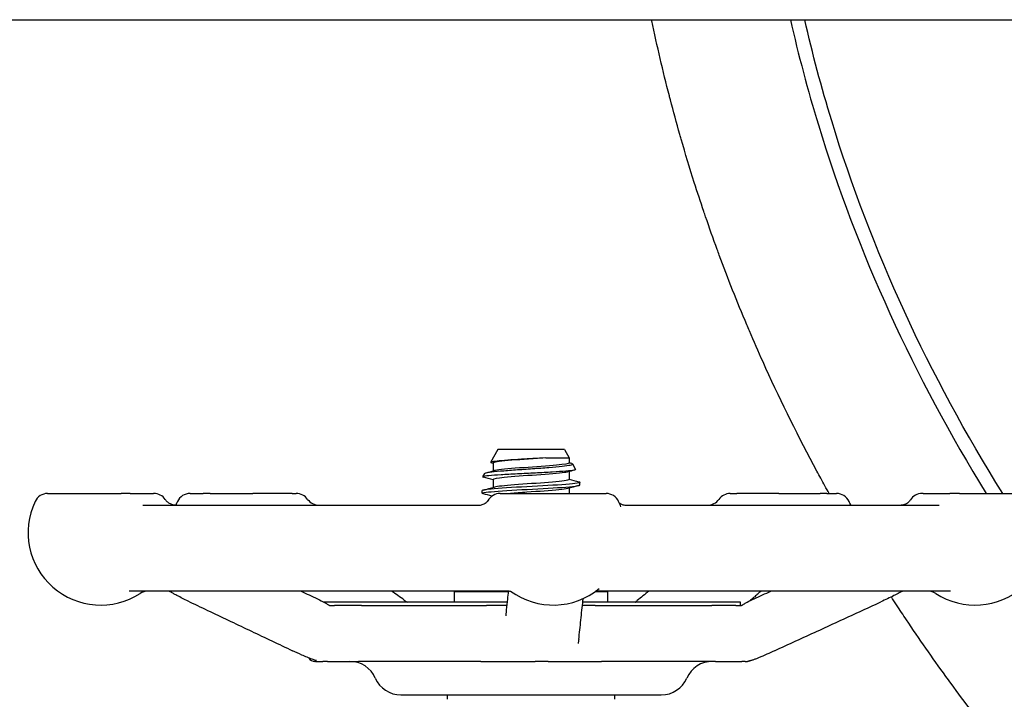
# Model space of a CAD drawing. Header units: inches. Extents: x 5 to 1128, y -85 to 748.
# Tile 569 of 656: x 924.26 to 928.68, y 301.56 to 304.61. Entities that reach past the tile are written whole.
import ezdxf

# ---------------------------------------------------------------- set-up
doc = ezdxf.new("R2010")
doc.units = ezdxf.units.IN
doc.header["$LTSCALE"] = 32
doc.header["$MEASUREMENT"] = 0
doc.layers.add('Visible (ANSI)', color=7, linetype='Continuous', lineweight=30)

msp = doc.modelspace()

# ---------------------------------------------------------------- linework, layer by layer
at = {"layer": 'Visible (ANSI)'}
for p, q in [((913.72578, 304.60867), (990.72578, 304.60867)), ((926.40661, 302.68267), (926.37453, 302.62464)), ((926.70495, 302.68267), (926.40661, 302.68267)), ((926.70495, 302.68267), (926.72578, 302.645)), ((926.38578, 302.62173), (926.38578, 302.5862)), ((926.62213, 302.645), (926.72578, 302.645)), ((926.72578, 302.645), (926.72578, 302.62173)), ((926.74079, 302.61785), (926.75497, 302.59221)), ((926.34685, 302.5746), (926.33866, 302.55978)), ((926.72578, 302.58312), (926.72578, 302.54759)), ((926.38578, 302.54759), (926.38578, 302.51206)), ((926.77453, 302.52313), (926.77453, 302.53499)), ((924.38979, 302.48517), (924.71946, 302.48517)), ((924.76007, 302.48517), (924.71946, 302.48517)), ((924.76007, 302.48517), (924.86356, 302.48517)), ((924.86532, 302.48517), (924.86356, 302.48517)), ((925.02788, 302.48517), (925.08593, 302.48517)), ((925.11778, 302.48517), (925.08593, 302.48517)), ((925.11778, 302.48517), (925.30841, 302.48517)), ((925.48476, 302.48517), (925.30841, 302.48517)), ((925.48476, 302.48517), (925.50371, 302.48517)), ((926.33703, 302.48606), (926.33703, 302.49792)), ((926.41728, 302.48517), (926.41721, 302.48517)), ((926.41728, 302.48517), (926.89161, 302.48517)), ((926.72578, 302.50898), (926.72578, 302.48517)), ((927.44822, 302.48517), (927.47708, 302.48517)), ((927.66615, 302.48517), (927.47708, 302.48517)), ((927.66615, 302.48517), (927.85142, 302.48517)), ((927.88004, 302.48517), (927.85142, 302.48517)), ((927.88004, 302.48517), (927.92406, 302.48517)), ((928.31305, 302.48517), (928.30764, 302.48517)), ((928.31305, 302.48517), (928.43201, 302.48517)), ((928.47438, 302.48517), (928.43201, 302.48517)), ((928.47438, 302.48517), (928.78275, 302.48517)), ((924.81686, 302.43267), (926.31957, 302.43267)), ((926.98191, 302.43267), (928.38356, 302.43267)), ((926.44954, 302.04767), (924.75488, 302.04767)), ((926.21203, 302.04617), (926.45486, 302.04617)), ((926.21203, 301.99829), (926.21203, 302.04617)), ((926.23094, 302.04617), (926.23382, 302.04767)), ((926.84399, 302.04617), (926.89953, 302.04617)), ((928.43428, 302.04767), (926.85359, 302.04767)), ((926.88502, 302.04767), (926.88215, 302.04617)), ((926.89953, 301.99829), (926.89953, 302.04617)), ((926.4497, 301.99829), (925.62715, 301.99829)), ((927.49328, 301.99829), (926.78739, 301.99829)), ((927.49328, 301.98283), (927.49328, 301.99829)), ((925.79573, 301.98267), (925.67442, 301.98267)), ((925.79573, 301.98267), (926.35528, 301.98267)), ((925.79573, 301.98267), (926.35528, 301.98267)), ((926.44803, 301.98267), (926.35528, 301.98267)), ((926.84289, 301.98267), (926.7857, 301.98267)), ((926.84289, 301.98267), (927.36481, 301.98267)), ((926.84289, 301.98267), (927.36481, 301.98267)), ((927.47367, 301.98267), (927.36481, 301.98267)), ((925.59004, 301.73267), (925.58703, 301.73267)), ((925.59004, 301.73267), (925.62303, 301.73267)), ((925.64382, 301.73267), (925.62303, 301.73267)), ((925.64382, 301.73267), (925.78176, 301.73267)), ((926.32992, 301.73267), (925.78176, 301.73267)), ((926.32992, 301.73267), (926.57365, 301.73267)), ((926.63228, 301.73267), (926.57365, 301.73267)), ((926.63228, 301.73267), (926.87064, 301.73267)), ((927.38193, 301.73267), (926.87064, 301.73267)), ((927.38193, 301.73267), (927.49957, 301.73267)), ((927.51502, 301.73267), (927.49957, 301.73267)), ((927.51502, 301.73267), (927.52587, 301.73267)), ((925.97246, 301.58267), (927.13909, 301.58267)), ((926.18078, 301.56267), (926.18078, 301.58267)), ((926.93078, 301.56267), (926.93078, 301.58267))]:
    msp.add_line(p, q, dxfattribs=at)
for centre, radius, start, end in [((924.38979, 302.42267), 0.0625, 90, 154.62307), ((924.86532, 302.42267), 0.0625, 34.46729, 90), ((925.02788, 302.42267), 0.0625, 90, 154.62307), ((925.50371, 302.42267), 0.0625, 35.45054, 90), ((926.41721, 302.42267), 0.0625, 90, 151.08084), ((926.89161, 302.42267), 0.0625, 25.37693, 90), ((927.44822, 302.42267), 0.0625, 90, 144.54946), ((927.92406, 302.42267), 0.0625, 25.37693, 90), ((928.30765, 302.42267), 0.0625, 90, 147.2743), ((924.62696, 302.31017), 0.325, 154.62307, 302.99589), ((925.26505, 302.31017), 0.325, 154.62307, 157.8564), ((925.60553, 302.49517), 0.0625, 215.45054, 270), ((926.65444, 302.31017), 0.325, 20.67071, 25.37693), ((927.3464, 302.49517), 0.0625, 270, 324.54946), ((927.68688, 302.31017), 0.325, 22.14322, 25.37693), ((928.54558, 302.31017), 0.325, 237.00411, 25.37693), ((924.83799, 301.98517), 0.0625, 90, 122.99589), ((926.65444, 302.31017), 0.325, 234.08441, 309.50864), ((928.33455, 301.98517), 0.0625, 57.00411, 90), ((927.68688, 302.31017), 0.325, 244.98517, 246.04872), ((925.58703, 301.76392), 0.03125, 210.66159, 270), ((925.74328, 301.60767), 0.125, 23.57818, 90), ((927.36828, 301.60767), 0.125, 90, 156.42182), ((925.97241, 301.70767), 0.125, 203.57818, 270), ((927.13915, 301.70767), 0.125, 270, 336.42182)]:
    msp.add_arc(centre, radius, start, end, dxfattribs=at)
for points, knots in [([(927.89105, 302.48517), (927.87842, 302.50787), (927.8659, 302.53064), (927.85349, 302.55347), (927.84773, 302.56406), (927.842, 302.57467), (927.8363, 302.58529), (927.75526, 302.73607), (927.67899, 302.88978), (927.60793, 303.04601), (927.60354, 303.05566), (927.59917, 303.06531), (927.59483, 303.07498), (927.57411, 303.12103), (927.55384, 303.1673), (927.53404, 303.21378), (927.53012, 303.22297), (927.52622, 303.23217), (927.52234, 303.24138), (927.47885, 303.34457), (927.43763, 303.44875), (927.39879, 303.5538), (927.39575, 303.56203), (927.39272, 303.57027), (927.3897, 303.57851), (927.37181, 303.62741), (927.35444, 303.6765), (927.33759, 303.72575), (927.33493, 303.73353), (927.33228, 303.74131), (927.32965, 303.74909), (927.31503, 303.79228), (927.30082, 303.8356), (927.28701, 303.87904), (927.26656, 303.94335), (927.24695, 304.00812), (927.22818, 304.07334), (927.22622, 304.08018), (927.22426, 304.08701), (927.22231, 304.09386), (927.20763, 304.14547), (927.19351, 304.19727), (927.17995, 304.24924), (927.17834, 304.25545), (927.17672, 304.26166), (927.17512, 304.26788), (927.14646, 304.379), (927.12042, 304.49088), (927.09706, 304.60335), (927.09669, 304.60513), (927.09633, 304.6069), (927.09596, 304.60867)], [0.653635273, 0.653635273, 0.653635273, 0.653635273, 0.654907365, 0.654907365, 0.654907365, 0.65549729, 0.65549729, 0.65549729, 0.663872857, 0.663872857, 0.663872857, 0.664389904, 0.664389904, 0.664389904, 0.666853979, 0.666853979, 0.666853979, 0.667341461, 0.667341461, 0.667341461, 0.672803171, 0.672803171, 0.672803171, 0.673231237, 0.673231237, 0.673231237, 0.675770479, 0.675770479, 0.675770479, 0.676171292, 0.676171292, 0.676171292, 0.678395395, 0.678395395, 0.678395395, 0.681687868, 0.681687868, 0.681687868, 0.682032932, 0.682032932, 0.682032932, 0.684636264, 0.684636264, 0.684636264, 0.68494738, 0.68494738, 0.68494738, 0.690510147, 0.690510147, 0.690510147, 0.690597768, 0.690597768, 0.690597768, 0.690597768]), ([(927.71754, 304.6087), (927.75341, 304.45039), (927.79517, 304.29313), (928.01802, 303.56309), (928.27193, 303.00791), (928.59523, 302.48518)], [-6.10854564, -6.10854564, -6.10854564, -6.10854564, -6.05008592, -6.05008592, -5.8347456, -5.8347456, -5.8347456, -5.8347456]), ([(928.66884, 302.48517), (928.33848, 303.01312), (928.07984, 303.57463), (927.85678, 304.30539), (927.81646, 304.45656), (927.78163, 304.6087)], [5.83018614, 5.83018614, 5.83018614, 5.83018614, 6.05008592, 6.05008592, 6.10682692, 6.10682692, 6.10682692, 6.10682692]), ([(948.01561, 304.60867), (948.00802, 304.57199), (948.00015, 304.53537), (947.99199, 304.49883), (947.99067, 304.49289), (947.98933, 304.48695), (947.98799, 304.48102), (947.94245, 304.27935), (947.88827, 304.0799), (947.826, 303.88357), (947.82093, 303.86758), (947.8158, 303.85159), (947.81061, 303.83561), (947.80814, 303.828), (947.80565, 303.82038), (947.80315, 303.81277), (947.76985, 303.71135), (947.73422, 303.61027), (947.6965, 303.51018), (947.69314, 303.50129), (947.68978, 303.49241), (947.68639, 303.48353), (947.60745, 303.27647), (947.5194, 303.07318), (947.42309, 302.87456), (947.41784, 302.86373), (947.41257, 302.85293), (947.40727, 302.84213), (947.36147, 302.7488), (947.31385, 302.65651), (947.26452, 302.56535), (947.25843, 302.55411), (947.25232, 302.54288), (947.24619, 302.53168), (947.14365, 302.34441), (947.03388, 302.16198), (946.91789, 301.98505), (946.91382, 301.97886), (946.90975, 301.97267), (946.90568, 301.96648), (946.89866, 301.95585), (946.89163, 301.94523), (946.88457, 301.93464), (946.88105, 301.92936), (946.87753, 301.92408), (946.874, 301.91881), (946.81961, 301.83757), (946.76366, 301.75715), (946.70624, 301.67761), (946.69909, 301.66772), (946.69192, 301.65784), (946.68473, 301.64797), (946.55821, 301.47434), (946.42462, 301.30504), (946.28478, 301.14072), (946.27649, 301.13098), (946.26817, 301.12125), (946.25983, 301.11154), (946.19613, 301.03735), (946.13116, 300.96419), (946.06514, 300.89225), (946.05601, 300.88231), (946.04687, 300.87239), (946.0377, 300.86249), (945.89516, 300.70859), (945.74768, 300.56019), (945.59618, 300.41755), (945.5859, 300.40788), (945.57561, 300.39824), (945.56531, 300.38862), (945.52794, 300.35376), (945.49034, 300.31924), (945.45251, 300.28508), (945.41778, 300.25372), (945.3828, 300.2226), (945.34758, 300.19172), (945.33715, 300.18258), (945.3267, 300.17346), (945.31622, 300.16436), (945.1568, 300.02583), (944.99245, 299.89227), (944.82397, 299.76403), (944.81313, 299.75579), (944.80228, 299.74756), (944.79141, 299.73935), (944.73177, 299.69435), (944.67162, 299.65), (944.61101, 299.60634), (944.59062, 299.59165), (944.57018, 299.57704), (944.54969, 299.56251), (944.53867, 299.55469), (944.52763, 299.5469), (944.51658, 299.53913), (944.43496, 299.48172), (944.35252, 299.42554), (944.26938, 299.37059), (944.17315, 299.307), (944.07597, 299.24508), (943.97799, 299.18485), (943.96696, 299.17807), (943.95592, 299.17131), (943.94487, 299.16457), (943.8663, 299.11667), (943.78723, 299.06986), (943.70774, 299.02414), (943.69893, 299.01908), (943.69012, 299.01403), (943.68129, 299.00899), (943.67058, 299.00286), (943.65985, 298.99676), (943.64911, 298.99067), (943.46315, 298.88527), (943.27368, 298.78512), (943.08145, 298.69043), (943.07124, 298.6854), (943.06101, 298.68038), (943.05078, 298.67538), (942.96093, 298.63146), (942.87049, 298.58873), (942.77952, 298.54719), (942.76951, 298.54262), (942.75949, 298.53806), (942.74946, 298.53352), (942.55524, 298.44552), (942.35866, 298.36298), (942.16038, 298.28593), (942.15102, 298.28229), (942.14166, 298.27867), (942.1323, 298.27506), (942.0365, 298.23811), (941.94031, 298.20244), (941.8438, 298.16806), (941.83504, 298.16493), (941.82627, 298.16182), (941.8175, 298.15872), (941.79749, 298.15164), (941.77746, 298.14462), (941.75742, 298.13765), (941.57269, 298.0734), (941.3862, 298.01359), (941.19829, 297.95822), (941.19097, 297.95607), (941.18364, 297.95392), (941.17632, 297.95177), (941.09199, 297.9271), (941.00737, 297.90331), (940.9225, 297.88043), (940.90501, 297.87571), (940.8875, 297.87103), (940.86999, 297.86639), (940.86332, 297.86462), (940.85664, 297.86286), (940.84997, 297.8611), (940.63602, 297.80479), (940.42053, 297.75415), (940.20398, 297.70919), (940.19843, 297.70804), (940.19288, 297.70689), (940.18733, 297.70574), (940.08076, 297.68376), (939.97394, 297.66316), (939.86692, 297.64392), (939.8619, 297.64302), (939.85687, 297.64212), (939.85185, 297.64122), (939.79646, 297.63133), (939.74103, 297.62181), (939.68555, 297.61265), (939.51953, 297.58526), (939.35295, 297.56111), (939.18598, 297.5402), (939.18225, 297.53973), (939.17851, 297.53926), (939.17478, 297.5388), (939.06426, 297.52506), (938.95357, 297.51274), (938.84276, 297.50184), (938.83976, 297.50154), (938.83675, 297.50125), (938.83375, 297.50095), (938.60725, 297.47882), (938.38027, 297.46262), (938.1529, 297.4523), (938.15151, 297.45223), (938.15012, 297.45217), (938.14873, 297.45211), (938.03485, 297.44698), (937.9209, 297.44332), (937.80692, 297.44115), (937.80633, 297.44114), (937.80575, 297.44113), (937.80516, 297.44112), (937.72168, 297.43954), (937.63818, 297.43875), (937.55468, 297.43876), (937.40899, 297.43877), (937.26328, 297.4412), (937.11764, 297.44604), (937.11662, 297.44608), (937.1156, 297.44611), (937.11457, 297.44615), (937.00109, 297.44995), (936.88765, 297.45522), (936.7743, 297.46196), (936.77249, 297.46207), (936.77068, 297.46218), (936.76887, 297.46228), (936.54213, 297.47586), (936.31575, 297.49532), (936.09008, 297.52066), (936.08676, 297.52104), (936.08344, 297.52141), (936.08012, 297.52179), (935.96986, 297.53426), (935.85976, 297.54813), (935.74988, 297.56342), (935.74583, 297.56398), (935.74179, 297.56455), (935.73774, 297.56511), (935.63304, 297.57978), (935.52854, 297.59572), (935.42427, 297.61294), (935.30197, 297.63314), (935.17986, 297.65512), (935.05802, 297.6789), (935.05262, 297.67995), (935.04721, 297.68101), (935.04181, 297.68207), (934.93004, 297.70403), (934.8185, 297.7275), (934.70728, 297.75247), (934.70125, 297.75382), (934.69522, 297.75518), (934.6892, 297.75654), (934.52168, 297.79442), (934.35491, 297.83571), (934.18906, 297.88043), (934.13115, 297.89605), (934.07335, 297.91208), (934.01566, 297.92854), (934.00833, 297.93063), (934.00099, 297.93273), (933.99366, 297.93484), (933.88715, 297.96543), (933.78106, 297.99746), (933.67545, 298.03092), (933.66746, 298.03345), (933.65948, 298.03599), (933.6515, 298.03853), (933.55085, 298.07065), (933.45065, 298.10405), (933.35097, 298.13875), (933.23619, 298.17871), (933.12183, 298.22046), (933.00803, 298.264), (932.99879, 298.26754), (932.98954, 298.27109), (932.9803, 298.27466), (932.88008, 298.3133), (932.78029, 298.35334), (932.68103, 298.39477), (932.67135, 298.3988), (932.66168, 298.40286), (932.65202, 298.40692), (932.44638, 298.4934), (932.24303, 298.58587), (932.04271, 298.68423), (932.03245, 298.68927), (932.0222, 298.69432), (932.01196, 298.69939), (931.91808, 298.74584), (931.82488, 298.79359), (931.73243, 298.84262), (931.72192, 298.84819), (931.71142, 298.85379), (931.70093, 298.85939), (931.59992, 298.91338), (931.49981, 298.9689), (931.40071, 299.02594), (931.30284, 299.08226), (931.20564, 299.14024), (931.10922, 299.19986), (931.09823, 299.20666), (931.08725, 299.21348), (931.07628, 299.22032), (930.99769, 299.26931), (930.91964, 299.31941), (930.84219, 299.37059), (930.82721, 299.38049), (930.81226, 299.39042), (930.79733, 299.4004), (930.7864, 299.4077), (930.77548, 299.41503), (930.76458, 299.42238), (930.67539, 299.48247), (930.58703, 299.54403), (930.49966, 299.60698), (930.39827, 299.68004), (930.29821, 299.75498), (930.19965, 299.83175), (930.18918, 299.8399), (930.17872, 299.84808), (930.16829, 299.85627), (930.08289, 299.92334), (929.99863, 299.99178), (929.91564, 300.06155), (929.90528, 300.07026), (929.89493, 300.07899), (929.88461, 300.08774), (929.80801, 300.15267), (929.73251, 300.21874), (929.65817, 300.28589), (929.56371, 300.37121), (929.47068, 300.45871), (929.37929, 300.54831), (929.36901, 300.55839), (929.35875, 300.5685), (929.34852, 300.57863), (929.27333, 300.65304), (929.19929, 300.72889), (929.12652, 300.80613), (929.11666, 300.81659), (929.10682, 300.82708), (929.09701, 300.83759), (928.94349, 301.00211), (928.79573, 301.17284), (928.65482, 301.34926), (928.64633, 301.35989), (928.63787, 301.37054), (928.62943, 301.3812), (928.56384, 301.46413), (928.49977, 301.54829), (928.4373, 301.63363), (928.4296, 301.64416), (928.42192, 301.6547), (928.41426, 301.66526), (928.35354, 301.74904), (928.29449, 301.83378), (928.23718, 301.9194), (928.22249, 301.94134), (928.2079, 301.96337), (928.1934, 301.98548), (928.1855, 301.99753), (928.17763, 302.00961), (928.16979, 302.02171)], [0.23763047, 0.23763047, 0.23763047, 0.23763047, 0.23945103, 0.23945103, 0.23945103, 0.23974697, 0.23974697, 0.23974697, 0.24980076, 0.24980076, 0.24980076, 0.25061985, 0.25061985, 0.25061985, 0.25101027, 0.25101027, 0.25101027, 0.25621244, 0.25621244, 0.25621244, 0.25667456, 0.25667456, 0.25667456, 0.26745311, 0.26745311, 0.26745311, 0.26804034, 0.26804034, 0.26804034, 0.27311813, 0.27311813, 0.27311813, 0.27374433, 0.27374433, 0.27374433, 0.2842074, 0.2842074, 0.2842074, 0.28457387, 0.28457387, 0.28457387, 0.28520415, 0.28520415, 0.28520415, 0.28551824, 0.28551824, 0.28551824, 0.29036065, 0.29036065, 0.29036065, 0.29096314, 0.29096314, 0.29096314, 0.30156428, 0.30156428, 0.30156428, 0.30219304, 0.30219304, 0.30219304, 0.30699687, 0.30699687, 0.30699687, 0.30766091, 0.30766091, 0.30766091, 0.31798617, 0.31798617, 0.31798617, 0.31868624, 0.31868624, 0.31868624, 0.32122381, 0.32122381, 0.32122381, 0.32355333, 0.32355333, 0.32355333, 0.32424304, 0.32424304, 0.32424304, 0.33474306, 0.33474306, 0.33474306, 0.3354185, 0.3354185, 0.3354185, 0.33912366, 0.33912366, 0.33912366, 0.34036984, 0.34036984, 0.34036984, 0.34104004, 0.34104004, 0.34104004, 0.34599081, 0.34599081, 0.34599081, 0.35172097, 0.35172097, 0.35172097, 0.352366, 0.352366, 0.352366, 0.35695242, 0.35695242, 0.35695242, 0.35746054, 0.35746054, 0.35746054, 0.35807772, 0.35807772, 0.35807772, 0.36876319, 0.36876319, 0.36876319, 0.36933107, 0.36933107, 0.36933107, 0.37431795, 0.37431795, 0.37431795, 0.37486693, 0.37486693, 0.37486693, 0.38550058, 0.38550058, 0.38550058, 0.38600227, 0.38600227, 0.38600227, 0.39113586, 0.39113586, 0.39113586, 0.39160203, 0.39160203, 0.39160203, 0.39266608, 0.39266608, 0.39266608, 0.40247456, 0.40247456, 0.40247456, 0.40285663, 0.40285663, 0.40285663, 0.40725602, 0.40725602, 0.40725602, 0.40816277, 0.40816277, 0.40816277, 0.40850818, 0.40850818, 0.40850818, 0.41958007, 0.41958007, 0.41958007, 0.4198637, 0.4198637, 0.4198637, 0.4253113, 0.4253113, 0.4253113, 0.42556695, 0.42556695, 0.42556695, 0.42838578, 0.42838578, 0.42838578, 0.43682079, 0.43682079, 0.43682079, 0.43700942, 0.43700942, 0.43700942, 0.44259209, 0.44259209, 0.44259209, 0.4427435, 0.4427435, 0.4427435, 0.45415456, 0.45415456, 0.45415456, 0.45422436, 0.45422436, 0.45422436, 0.4599393, 0.4599393, 0.4599393, 0.45996873, 0.45996873, 0.45996873, 0.46415469, 0.46415469, 0.46415469, 0.47145886, 0.47145886, 0.47145886, 0.47151019, 0.47151019, 0.47151019, 0.4772018, 0.4772018, 0.4772018, 0.47729258, 0.47729258, 0.47729258, 0.48867808, 0.48867808, 0.48867808, 0.48884558, 0.48884558, 0.48884558, 0.49440932, 0.49440932, 0.49440932, 0.49461432, 0.49461432, 0.49461432, 0.49991637, 0.49991637, 0.49991637, 0.5061353, 0.5061353, 0.5061353, 0.50641119, 0.50641119, 0.50641119, 0.51211772, 0.51211772, 0.51211772, 0.51242705, 0.51242705, 0.51242705, 0.52102437, 0.52102437, 0.52102437, 0.52402644, 0.52402644, 0.52402644, 0.5244082, 0.5244082, 0.5244082, 0.52995405, 0.52995405, 0.52995405, 0.5303734, 0.5303734, 0.5303734, 0.53566253, 0.53566253, 0.53566253, 0.54175282, 0.54175282, 0.54175282, 0.5422477, 0.5422477, 0.5422477, 0.5476158, 0.5476158, 0.5476158, 0.54813913, 0.54813913, 0.54813913, 0.55927152, 0.55927152, 0.55927152, 0.55984166, 0.55984166, 0.55984166, 0.56506666, 0.56506666, 0.56506666, 0.56566069, 0.56566069, 0.56566069, 0.57137991, 0.57137991, 0.57137991, 0.57702743, 0.57702743, 0.57702743, 0.57767117, 0.57767117, 0.57767117, 0.58228285, 0.58228285, 0.58228285, 0.58317458, 0.58317458, 0.58317458, 0.5838272, 0.5838272, 0.5838272, 0.589166, 0.589166, 0.589166, 0.59536199, 0.59536199, 0.59536199, 0.59602014, 0.59602014, 0.59602014, 0.60140635, 0.60140635, 0.60140635, 0.60207884, 0.60207884, 0.60207884, 0.60706871, 0.60706871, 0.60706871, 0.61340896, 0.61340896, 0.61340896, 0.61412222, 0.61412222, 0.61412222, 0.61935995, 0.61935995, 0.61935995, 0.62006947, 0.62006947, 0.62006947, 0.63117187, 0.63117187, 0.63117187, 0.63184054, 0.63184054, 0.63184054, 0.63703892, 0.63703892, 0.63703892, 0.63768002, 0.63768002, 0.63768002, 0.64276595, 0.64276595, 0.64276595, 0.64406947, 0.64406947, 0.64406947, 0.64477999, 0.64477999, 0.64477999, 0.64477999]), ([(926.34685, 302.5746), (926.34697, 302.57481), (926.34716, 302.57501), (926.34963, 302.57701), (926.35706, 302.57878), (926.38147, 302.58237), (926.39808, 302.58415), (926.43823, 302.58774), (926.46129, 302.58952), (926.51077, 302.59311), (926.53667, 302.59488), (926.58786, 302.59847), (926.61266, 302.60025), (926.65788, 302.60384), (926.67794, 302.60562), (926.71066, 302.60921), (926.72312, 302.61098), (926.73886, 302.61457), (926.74212, 302.61635), (926.73971, 302.61918), (926.73734, 302.62019), (926.7335, 302.62121)], [-2.471323, -2.471323, -2.471323, -2.471323, -2.4471425, -2.4471425, -2.2417348, -2.2417348, -2.0391858, -2.0391858, -1.8394961, -1.8394961, -1.6426663, -1.6426663, -1.4486971, -1.4486971, -1.2575891, -1.2575891, -1.0693429, -1.0693429, -0.8839593, -0.8839593, -0.7797575, -0.7797575, -0.7797575, -0.7797575]), ([(926.62213, 302.645), (926.60356, 302.64376), (926.58359, 302.64253), (926.54066, 302.63995), (926.51804, 302.63862), (926.47482, 302.63593), (926.45467, 302.6346), (926.4196, 302.6319), (926.40507, 302.63057), (926.38369, 302.62788), (926.37714, 302.62655), (926.37354, 302.62417), (926.37472, 302.62314), (926.37858, 302.62212)], [-4.2480515, -4.2480515, -4.2480515, -4.2480515, -4.0909216, -4.0909216, -3.9177275, -3.9177275, -3.7423694, -3.7423694, -3.5648477, -3.5648477, -3.385163, -3.385163, -3.2453713, -3.2453713, -3.2453713, -3.2453713]), ([(926.62213, 302.645), (926.57337, 302.64132), (926.51491, 302.63765), (926.46931, 302.63397), (926.42371, 302.6303), (926.3921, 302.62662), (926.38668, 302.62294), (926.38608, 302.62254), (926.3858, 302.62214), (926.38583, 302.62173)], [13.736211, 13.736211, 13.736211, 13.736211, 14.6708098, 14.6708098, 14.6708098, 15.6053465, 15.6053465, 15.6053465, 15.7079633, 15.7079633, 15.7079633, 15.7079633]), ([(926.72573, 302.62173), (926.72551, 302.61846), (926.70509, 302.61519), (926.6702, 302.61191), (926.63103, 302.60823), (926.57457, 302.60456), (926.52262, 302.60088), (926.47068, 302.59721), (926.42452, 302.59353), (926.40197, 302.58985), (926.39768, 302.58916), (926.39427, 302.58846), (926.39172, 302.58776)], [12.5663706, 12.5663706, 12.5663706, 12.5663706, 13.3988567, 13.3988567, 13.3988567, 14.3334779, 14.3334779, 14.3334779, 15.268037, 15.268037, 15.268037, 15.445753, 15.445753, 15.445753, 15.445753]), ([(926.75497, 302.59221), (926.75556, 302.59114), (926.75293, 302.59008), (926.73984, 302.58766), (926.72761, 302.58633), (926.69466, 302.58364), (926.67416, 302.5823), (926.62741, 302.57961), (926.60156, 302.57828), (926.54783, 302.57559), (926.52044, 302.57426), (926.46773, 302.57157), (926.44294, 302.57024), (926.39929, 302.56755), (926.38091, 302.56622), (926.35313, 302.56353), (926.34409, 302.5622), (926.33749, 302.55978), (926.33807, 302.55872), (926.3421, 302.55765)], [-1.8294571, -1.8294571, -1.8294571, -1.8294571, -1.6707361, -1.6707361, -1.469445, -1.469445, -1.2659958, -1.2659958, -1.0603886, -1.0603886, -0.8526241, -0.8526241, -0.6427026, -0.6427026, -0.4306244, -0.4306244, -0.2163901, -0.2163901, -0.0441233, -0.0441233, -0.0441233, -0.0441233]), ([(926.71979, 302.58157), (926.71648, 302.58066), (926.71171, 302.57975), (926.70551, 302.57884), (926.68044, 302.57517), (926.63245, 302.57149), (926.58005, 302.56782), (926.52766, 302.56414), (926.47214, 302.56047), (926.43491, 302.5568), (926.40384, 302.55373), (926.38614, 302.55066), (926.38588, 302.54759)], [19.1117662, 19.1117662, 19.1117662, 19.1117662, 19.3428758, 19.3428758, 19.3428758, 20.2771046, 20.2771046, 20.2771046, 21.2112724, 21.2112724, 21.2112724, 21.9911486, 21.9911486, 21.9911486, 21.9911486]), ([(926.76987, 302.53741), (926.77152, 302.53699), (926.77274, 302.53656), (926.7735, 302.53613), (926.7797, 302.53268), (926.75627, 302.52923), (926.71128, 302.52578), (926.66629, 302.52233), (926.60061, 302.51888), (926.53689, 302.51543), (926.47318, 302.51198), (926.41263, 302.50853), (926.37614, 302.50508), (926.35088, 302.50269), (926.33747, 302.5003), (926.33727, 302.49792)], [18.6439269, 18.6439269, 18.6439269, 18.6439269, 18.7524691, 18.7524691, 18.7524691, 19.6296647, 19.6296647, 19.6296647, 20.5068064, 20.5068064, 20.5068064, 21.3838943, 21.3838943, 21.3838943, 21.9911486, 21.9911486, 21.9911486, 21.9911486]), ([(926.72568, 302.54759), (926.72574, 302.54698), (926.72509, 302.54637), (926.72372, 302.54575), (926.71549, 302.54208), (926.6813, 302.5384), (926.63435, 302.53473), (926.58741, 302.53105), (926.52885, 302.52738), (926.48127, 302.5237), (926.43773, 302.52034), (926.40435, 302.51698), (926.39162, 302.51362)], [18.8495559, 18.8495559, 18.8495559, 18.8495559, 19.0056553, 19.0056553, 19.0056553, 19.9399062, 19.9399062, 19.9399062, 20.874096, 20.874096, 20.874096, 21.7289383, 21.7289383, 21.7289383, 21.7289383]), ([(926.34196, 302.48364), (926.33623, 302.48514), (926.33554, 302.48664), (926.3404, 302.48814), (926.3516, 302.49159), (926.39199, 302.49504), (926.44762, 302.49849), (926.50305, 302.50193), (926.57256, 302.50537), (926.6323, 302.50881), (926.69185, 302.51224), (926.74059, 302.51567), (926.76189, 302.5191), (926.77024, 302.52044), (926.7743, 302.52179), (926.77423, 302.52313)], [-28.4799629, -28.4799629, -28.4799629, -28.4799629, -28.0985528, -28.0985528, -28.0985528, -27.2207324, -27.2207324, -27.2207324, -26.3461896, -26.3461896, -26.3461896, -25.4743607, -25.4743607, -25.4743607, -25.1327412, -25.1327412, -25.1327412, -25.1327412]), ([(926.71965, 302.50743), (926.7125, 302.50552), (926.6991, 302.5036), (926.68035, 302.50169), (926.64434, 302.49802), (926.58946, 302.49435), (926.53687, 302.49067), (926.5106, 302.48884), (926.48523, 302.487), (926.46309, 302.48517)], [25.3949515, 25.3949515, 25.3949515, 25.3949515, 25.8812012, 25.8812012, 25.8812012, 26.8150062, 26.8150062, 26.8150062, 27.2814663, 27.2814663, 27.2814663, 27.2814663]), ([(924.96451, 302.43267), (924.96171, 302.43267), (924.95869, 302.43288), (924.95231, 302.43392), (924.94895, 302.43475), (924.94207, 302.43719), (924.93856, 302.4388), (924.93169, 302.44291), (924.92834, 302.44541), (924.92213, 302.45119), (924.91929, 302.45448), (924.91685, 302.45804)], [0, 0, 0, 0, 0.02073024, 0.02073024, 0.04146048, 0.04146048, 0.06219072, 0.06219072, 0.08292096, 0.08292096, 0.1036512, 0.1036512, 0.1036512, 0.1036512]), ([(926.31957, 302.43267), (926.32617, 302.43267), (926.33226, 302.43383), (926.34297, 302.43726), (926.34729, 302.43961), (926.35408, 302.44404), (926.35641, 302.44611), (926.35975, 302.44939), (926.36077, 302.45061), (926.3622, 302.45244), (926.36252, 302.45295), (926.36263, 302.45312), (926.36263, 302.45312), (926.36263, 302.45312)], [0, 0, 0, 0, 0.01956218, 0.01956218, 0.04214322, 0.04214322, 0.06689766, 0.06689766, 0.09171423, 0.09171423, 0.1193718, 0.1193718, 0.11941348, 0.11941348, 0.11941348, 0.11941348]), ([(926.95086, 302.44344), (926.95093, 302.44338), (926.951, 302.44332), (926.95243, 302.44209), (926.95447, 302.4405), (926.96081, 302.43699), (926.96522, 302.43506), (926.97422, 302.43312), (926.97796, 302.43267), (926.98191, 302.43267)], [0.416667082, 0.416667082, 0.416667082, 0.416667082, 0.418381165, 0.418381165, 0.451270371, 0.451270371, 0.484674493, 0.484674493, 0.504153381, 0.504153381, 0.504153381, 0.504153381]), ([(928.25507, 302.45646), (928.25226, 302.45208), (928.24924, 302.44868), (928.24324, 302.44313), (928.24025, 302.44099), (928.23441, 302.43756), (928.23157, 302.43627), (928.22608, 302.43433), (928.22344, 302.43368), (928.21842, 302.43284), (928.21605, 302.43267), (928.21384, 302.43267)], [0.67900898, 0.67900898, 0.67900898, 0.67900898, 0.71629003, 0.71629003, 0.75357109, 0.75357109, 0.79085214, 0.79085214, 0.82813319, 0.82813319, 0.86541425, 0.86541425, 0.86541425, 0.86541425]), ([(924.9325, 302.04742), (924.9325, 302.04742), (924.93247, 302.04743), (924.93225, 302.04744), (924.93211, 302.04745), (924.93172, 302.04747), (924.9316, 302.04747), (924.93138, 302.04748), (924.9313, 302.04749), (924.93111, 302.04749), (924.93101, 302.0475), (924.9308, 302.04751), (924.93068, 302.04751), (924.93043, 302.04752), (924.93031, 302.04752), (924.92992, 302.04753), (924.92966, 302.04754), (924.92892, 302.04756), (924.92845, 302.04757), (924.92628, 302.04761), (924.92486, 302.04762), (924.92181, 302.04765), (924.92025, 302.04766), (924.91771, 302.04766), (924.91672, 302.04767), (924.91524, 302.04767), (924.91474, 302.04767), (924.91385, 302.04767), (924.91349, 302.04767), (924.91298, 302.04767), (924.91293, 302.04767), (924.91286, 302.04767), (924.91285, 302.04767), (924.91284, 302.04767), (924.91283, 302.04767), (924.91258, 302.04767), (924.91234, 302.04767), (924.9121, 302.04767)], [0.378257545, 0.378257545, 0.378257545, 0.378257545, 0.386657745, 0.386657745, 0.392554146, 0.392554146, 0.394496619, 0.394496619, 0.395466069, 0.395466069, 0.396437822, 0.396437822, 0.397411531, 0.397411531, 0.398384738, 0.398384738, 0.400350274, 0.400350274, 0.404274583, 0.404274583, 0.419969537, 0.419969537, 0.438754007, 0.438754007, 0.450767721, 0.450767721, 0.456774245, 0.456774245, 0.461283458, 0.461283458, 0.461769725, 0.461769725, 0.461830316, 0.461830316, 0.461891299, 0.461891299, 0.463727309, 0.463727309, 0.463727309, 0.463727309]), ([(925.02604, 301.99948), (925.00867, 302.00773), (924.99146, 302.01608), (924.97049, 302.02721), (924.96539, 302.03), (924.95632, 302.0351), (924.9523, 302.03744), (924.9455, 302.0413), (924.94289, 302.04276), (924.93907, 302.04467), (924.93782, 302.04527), (924.93593, 302.04608), (924.93522, 302.04637), (924.93406, 302.04681), (924.9336, 302.04697), (924.93257, 302.0473), (924.93221, 302.0474), (924.93198, 302.04745)], [0, 0, 0, 0, 0.15497359, 0.15497359, 0.20636211, 0.20636211, 0.24491806, 0.24491806, 0.26745771, 0.26745771, 0.27822563, 0.27822563, 0.28608386, 0.28608386, 0.29389274, 0.29389274, 0.30858895, 0.30858895, 0.30858895, 0.30858895]), ([(926.44591, 301.96316), (926.44765, 301.97928), (926.44939, 301.99541), (926.45241, 302.02349), (926.4537, 302.03544), (926.45499, 302.0474)], [0.77160372, 0.77160372, 0.77160372, 0.77160372, 1.07474202, 1.07474202, 1.29924856, 1.29924856, 1.29924856, 1.29924856]), ([(926.46736, 302.04442), (926.46669, 302.04471), (926.4656, 302.04514), (926.4622, 302.04616), (926.46003, 302.04673), (926.45486, 302.04745), (926.45247, 302.04767), (926.44954, 302.04767)], [0.52279542, 0.52279542, 0.52279542, 0.52279542, 0.545370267, 0.545370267, 0.565399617, 0.565399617, 0.577961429, 0.577961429, 0.577961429, 0.577961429]), ([(926.85359, 302.04767), (926.85018, 302.04767), (926.84776, 302.04734), (926.8456, 302.04696), (926.84523, 302.04689), (926.8449, 302.04682)], [0, 0, 0, 0, 0.023018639, 0.023018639, 0.0282285, 0.0282285, 0.0282285, 0.0282285]), ([(927.5875, 302.04767), (927.58634, 302.04691), (927.58514, 302.04608), (927.58001, 302.04234), (927.57615, 302.03912), (927.56742, 302.03151), (927.56257, 302.02702), (927.55142, 302.01715), (927.5444, 302.01149), (927.53933, 302.00737)], [0.29203731, 0.29203731, 0.29203731, 0.29203731, 0.30796327, 0.30796327, 0.36147562, 0.36147562, 0.43281014, 0.43281014, 0.51871093, 0.51871093, 0.51871093, 0.51871093]), ([(928.24252, 302.04767), (928.24225, 302.04767), (928.24198, 302.04767), (928.24169, 302.04767), (928.24168, 302.04767), (928.24165, 302.04767), (928.24163, 302.04767), (928.2414, 302.04767), (928.24124, 302.04767), (928.24089, 302.04767), (928.24072, 302.04767), (928.24009, 302.04767), (928.23965, 302.04767), (928.23833, 302.04767), (928.23745, 302.04766), (928.23508, 302.04766), (928.23357, 302.04765), (928.23056, 302.04761), (928.22913, 302.04759), (928.22684, 302.04753), (928.22634, 302.04752), (928.22552, 302.04749), (928.22522, 302.04747), (928.22479, 302.04746), (928.22465, 302.04745), (928.22437, 302.04744), (928.22424, 302.04743), (928.22387, 302.04741), (928.22366, 302.0474), (928.22313, 302.04736), (928.22288, 302.04735), (928.22246, 302.04731), (928.22229, 302.0473), (928.22133, 302.04721), (928.22116, 302.04717), (928.22053, 302.04706), (928.22025, 302.04701), (928.21936, 302.04678), (928.21879, 302.04664), (928.21726, 302.0461), (928.21661, 302.04586), (928.21542, 302.04537), (928.21499, 302.04519), (928.21393, 302.04471), (928.21328, 302.0444), (928.21175, 302.04366), (928.21087, 302.04321), (928.2083, 302.04186), (928.20664, 302.04095), (928.20146, 302.03811), (928.19815, 302.0363), (928.19041, 302.03216), (928.18597, 302.02985), (928.16335, 302.01832), (928.14278, 302.00867), (928.12214, 301.99916)], [0, 0, 0, 0, 0.00208123, 0.00208123, 0.00221764, 0.00221764, 0.00235291, 0.00235291, 0.0045185, 0.0045185, 0.00681506, 0.00681506, 0.01293884, 0.01293884, 0.02519684, 0.02519684, 0.04558059, 0.04558059, 0.06315717, 0.06315717, 0.06756336, 0.06756336, 0.06977046, 0.06977046, 0.0708594, 0.0708594, 0.07194756, 0.07194756, 0.07413729, 0.07413729, 0.07849588, 0.07849588, 0.08337042, 0.08337042, 0.11145431, 0.11145431, 0.13020098, 0.13020098, 0.14776646, 0.14776646, 0.15657327, 0.15657327, 0.16091868, 0.16091868, 0.16677011, 0.16677011, 0.17454087, 0.17454087, 0.1895698, 0.1895698, 0.223438, 0.223438, 0.26855419, 0.26855419, 0.44693997, 0.44693997, 0.44693997, 0.44693997]), ([(925.02604, 301.99948), (925.05676, 301.98488), (925.08748, 301.97029), (925.14893, 301.9411), (925.17965, 301.92651), (925.2411, 301.89734), (925.27182, 301.88275), (925.33328, 301.85358), (925.36401, 301.839), (925.42547, 301.80984), (925.4562, 301.79527), (925.48694, 301.7807)], [0.9601047, 0.9601047, 0.9601047, 0.9601047, 1.233998, 1.233998, 1.5078914, 1.5078914, 1.7817848, 1.7817848, 2.0556781, 2.0556781, 2.3295715, 2.3295715, 2.3295715, 2.3295715]), ([(925.59842, 302.01293), (925.61015, 302.00737), (925.62161, 302.00165), (925.63655, 301.99283), (925.64046, 301.99042), (925.64586, 301.98717), (925.64734, 301.98629), (925.64988, 301.98484), (925.65096, 301.98424), (925.65253, 301.98341), (925.65309, 301.98313), (925.65411, 301.98263), (925.65455, 301.98243), (925.65514, 301.98217), (925.65531, 301.9821), (925.65551, 301.98202), (925.65555, 301.98201), (925.65555, 301.98201)], [0, 0, 0, 0, 0.10474171, 0.10474171, 0.14093521, 0.14093521, 0.15449192, 0.15449192, 0.16471611, 0.16471611, 0.17102308, 0.17102308, 0.17849198, 0.17849198, 0.1854649, 0.1854649, 0.19170635, 0.19170635, 0.19170635, 0.19170635]), ([(925.98764, 302.00746), (925.98991, 302.00585), (925.99278, 302.00386), (925.99717, 302.00062), (925.99869, 301.99946), (926.00019, 301.99829)], [0, 0, 0, 0, 0.033112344, 0.033112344, 0.050501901, 0.050501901, 0.050501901, 0.050501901]), ([(926.7693, 301.83047), (926.77087, 301.84504), (926.77244, 301.85961), (926.77559, 301.88877), (926.77716, 301.90335), (926.7803, 301.93251), (926.78187, 301.9471), (926.78502, 301.97628), (926.78659, 301.99087), (926.78848, 302.00844), (926.7888, 302.01141), (926.78912, 302.01439)], [0.7332962, 0.7332962, 0.7332962, 0.7332962, 1.0071895, 1.0071895, 1.2810829, 1.2810829, 1.5549762, 1.5549762, 1.8288696, 1.8288696, 1.8847241, 1.8847241, 1.8847241, 1.8847241]), ([(927.02247, 301.99829), (927.02264, 301.99844), (927.02282, 301.99859), (927.02498, 302.00042), (927.02699, 302.00204), (927.02945, 302.00401), (927.03013, 302.00456), (927.03076, 302.00506)], [0.369790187, 0.369790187, 0.369790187, 0.369790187, 0.371993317, 0.371993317, 0.397057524, 0.397057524, 0.40805669, 0.40805669, 0.40805669, 0.40805669]), ([(927.49687, 301.98292), (927.49687, 301.98292), (927.49688, 301.98292), (927.49695, 301.98294), (927.49707, 301.98298), (927.4975, 301.98316), (927.49775, 301.98326), (927.49844, 301.98356), (927.49891, 301.98378), (927.49996, 301.9843), (927.50052, 301.98459), (927.50195, 301.98534), (927.50286, 301.98584), (927.50644, 301.98786), (927.50919, 301.9895), (927.51598, 301.99349), (927.51999, 301.99578), (927.53378, 302.00327), (927.54444, 302.00832), (927.55515, 302.01325)], [0.14183772, 0.14183772, 0.14183772, 0.14183772, 0.14607956, 0.14607956, 0.15657381, 0.15657381, 0.16360701, 0.16360701, 0.17078889, 0.17078889, 0.17683828, 0.17683828, 0.18529246, 0.18529246, 0.21005388, 0.21005388, 0.24840144, 0.24840144, 0.34101643, 0.34101643, 0.34101643, 0.34101643]), ([(927.64668, 301.78038), (927.67838, 301.79495), (927.71009, 301.80953), (927.77349, 301.83868), (927.80519, 301.85326), (927.86859, 301.88243), (927.90029, 301.89702), (927.96368, 301.9262), (927.99537, 301.94079), (928.05876, 301.96997), (928.09045, 301.98457), (928.12214, 301.99916)], [0.4228722, 0.4228722, 0.4228722, 0.4228722, 0.6967656, 0.6967656, 0.970659, 0.970659, 1.2445523, 1.2445523, 1.5184457, 1.5184457, 1.792339, 1.792339, 1.792339, 1.792339]), ([(925.65371, 301.98283), (925.65394, 301.98282), (925.65418, 301.98281), (925.65509, 301.98279), (925.65575, 301.98277), (925.65707, 301.98275), (925.65775, 301.98274), (925.66023, 301.98271), (925.66196, 301.9827), (925.66537, 301.98268), (925.66704, 301.98268), (925.66956, 301.98267), (925.6704, 301.98267), (925.67188, 301.98267), (925.6725, 301.98267), (925.67328, 301.98267), (925.67337, 301.98267), (925.67348, 301.98267), (925.6735, 301.98267), (925.67354, 301.98267), (925.67356, 301.98267), (925.67359, 301.98267), (925.67361, 301.98267), (925.67388, 301.98267), (925.67414, 301.98267), (925.67441, 301.98267)], [0.287281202, 0.287281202, 0.287281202, 0.287281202, 0.289064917, 0.289064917, 0.294371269, 0.294371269, 0.300336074, 0.300336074, 0.316953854, 0.316953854, 0.333382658, 0.333382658, 0.341579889, 0.341579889, 0.347730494, 0.347730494, 0.348500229, 0.348500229, 0.348663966, 0.348663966, 0.348829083, 0.348829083, 0.348913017, 0.348913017, 0.351147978, 0.351147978, 0.351147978, 0.351147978]), ([(926.44398, 301.93715), (926.44398, 301.93715), (926.44398, 301.93715), (926.44398, 301.93717), (926.44399, 301.93737), (926.44405, 301.93827), (926.44411, 301.93922), (926.44425, 301.94173), (926.44435, 301.9434), (926.44458, 301.9473), (926.44472, 301.94956), (926.44509, 301.95465), (926.44533, 301.95754), (926.44567, 301.96094), (926.44576, 301.96176), (926.44586, 301.96272), (926.44589, 301.96295), (926.44591, 301.96316)], [0.39505215, 0.39505215, 0.39505215, 0.39505215, 0.39558435, 0.39558435, 0.40525064, 0.40525064, 0.42132108, 0.42132108, 0.44262059, 0.44262059, 0.47100407, 0.47100407, 0.50890401, 0.50890401, 0.52153513, 0.52153513, 0.52574122, 0.52574122, 0.52574122, 0.52574122]), ([(927.47369, 301.98267), (927.47398, 301.98267), (927.47428, 301.98267), (927.47458, 301.98267), (927.47459, 301.98267), (927.47462, 301.98267), (927.47464, 301.98267), (927.47473, 301.98267), (927.47479, 301.98267), (927.47492, 301.98267), (927.47498, 301.98267), (927.4758, 301.98267), (927.47649, 301.98267), (927.47811, 301.98267), (927.47902, 301.98267), (927.48245, 301.98268), (927.48493, 301.98269), (927.4886, 301.98273), (927.48966, 301.98274), (927.49129, 301.98277), (927.4918, 301.98278), (927.49288, 301.98282), (927.49347, 301.98283), (927.49439, 301.98287), (927.49471, 301.98289), (927.49516, 301.98291), (927.49531, 301.98292), (927.49572, 301.98295), (927.49598, 301.98296), (927.49644, 301.983), (927.49664, 301.98301), (927.49698, 301.98304), (927.49711, 301.98306), (927.49725, 301.98307), (927.49727, 301.98307), (927.4973, 301.98308)], [0, 0, 0, 0, 0.002309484, 0.002309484, 0.002382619, 0.002382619, 0.002528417, 0.002528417, 0.003107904, 0.003107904, 0.003704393, 0.003704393, 0.011074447, 0.011074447, 0.020897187, 0.020897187, 0.048314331, 0.048314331, 0.058957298, 0.058957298, 0.063589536, 0.063589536, 0.068304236, 0.068304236, 0.070655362, 0.070655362, 0.071816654, 0.071816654, 0.074166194, 0.074166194, 0.077036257, 0.077036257, 0.08007559, 0.08007559, 0.080855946, 0.080855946, 0.080855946, 0.080855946]), ([(926.7693, 301.83047), (926.7692, 301.82951), (926.76905, 301.82818), (926.76864, 301.82481), (926.76832, 301.82258), (926.76758, 301.81847), (926.76718, 301.81661), (926.76669, 301.81434), (926.76653, 301.81364), (926.76638, 301.81298), (926.76635, 301.81283), (926.76634, 301.81276), (926.76633, 301.81276), (926.76633, 301.81276)], [0, 0, 0, 0, 0.018818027, 0.018818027, 0.042443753, 0.042443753, 0.063358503, 0.063358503, 0.07651892, 0.07651892, 0.08373261, 0.08373261, 0.085554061, 0.085554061, 0.085554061, 0.085554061]), ([(925.59388, 301.73618), (925.59388, 301.73618), (925.59384, 301.73619), (925.59365, 301.73624), (925.59353, 301.73627), (925.59322, 301.73636), (925.59309, 301.73639), (925.59278, 301.73648), (925.59259, 301.73653), (925.59217, 301.73665), (925.59193, 301.73671), (925.59121, 301.73691), (925.5907, 301.73706), (925.58835, 301.73773), (925.58665, 301.73825), (925.58159, 301.73987), (925.57817, 301.74106), (925.56745, 301.745), (925.55986, 301.74806), (925.54463, 301.75442), (925.53686, 301.75779), (925.51471, 301.76762), (925.50066, 301.77419), (925.48694, 301.7807)], [0.55023146, 0.55023146, 0.55023146, 0.55023146, 0.55573291, 0.55573291, 0.55952642, 0.55952642, 0.56142381, 0.56142381, 0.56333702, 0.56333702, 0.56525245, 0.56525245, 0.56911754, 0.56911754, 0.58443949, 0.58443949, 0.61464372, 0.61464372, 0.67607817, 0.67607817, 0.74039961, 0.74039961, 0.86273742, 0.86273742, 0.86273742, 0.86273742]), ([(927.64668, 301.78038), (927.63538, 301.77519), (927.62392, 301.76996), (927.60002, 301.75934), (927.5874, 301.75385), (927.57059, 301.74688), (927.56597, 301.745), (927.55715, 301.74156), (927.55295, 301.74), (927.54718, 301.73804), (927.54534, 301.73744), (927.54248, 301.7366), (927.5415, 301.73632), (927.53993, 301.73589), (927.53939, 301.73575), (927.53825, 301.73545), (927.53764, 301.7353), (927.5367, 301.73507), (927.53638, 301.735), (927.53576, 301.73485), (927.53546, 301.73478), (927.53491, 301.73465), (927.53466, 301.73459), (927.53403, 301.73445), (927.53373, 301.73438), (927.53304, 301.73422), (927.53283, 301.73417), (927.53265, 301.73413), (927.53262, 301.73412), (927.53262, 301.73412)], [0, 0, 0, 0, 0.09764107, 0.09764107, 0.20014664, 0.20014664, 0.23930076, 0.23930076, 0.27864659, 0.27864659, 0.29814838, 0.29814838, 0.30790559, 0.30790559, 0.3127903, 0.3127903, 0.31771137, 0.31771137, 0.32016895, 0.32016895, 0.32264172, 0.32264172, 0.32511111, 0.32511111, 0.33009062, 0.33009062, 0.33996153, 0.33996153, 0.34550167, 0.34550167, 0.34550167, 0.34550167]), ([(927.5368, 301.7351), (927.53653, 301.73498), (927.5363, 301.73489), (927.53536, 301.7345), (927.53492, 301.73434), (927.53362, 301.73388), (927.53344, 301.73382), (927.53214, 301.73344), (927.53158, 301.73329), (927.53048, 301.73306), (927.53007, 301.73298), (927.52924, 301.73286), (927.52886, 301.73281), (927.52821, 301.73275), (927.52802, 301.73274), (927.52763, 301.73271), (927.52744, 301.7327), (927.52713, 301.73269), (927.52708, 301.73269), (927.52698, 301.73269), (927.52694, 301.73268), (927.52684, 301.73268), (927.52679, 301.73268), (927.5267, 301.73268), (927.52667, 301.73268), (927.52661, 301.73268), (927.52658, 301.73268), (927.52652, 301.73267), (927.52649, 301.73267), (927.52641, 301.73267), (927.52636, 301.73267), (927.52624, 301.73267), (927.52618, 301.73267), (927.52609, 301.73267), (927.52606, 301.73267), (927.52601, 301.73267), (927.52599, 301.73267), (927.52594, 301.73267), (927.5259, 301.73267), (927.52586, 301.73267)], [0.11779335, 0.11779335, 0.11779335, 0.11779335, 0.12539603, 0.12539603, 0.15267282, 0.15267282, 0.22590879, 0.22590879, 0.25983755, 0.25983755, 0.27709352, 0.27709352, 0.29003826, 0.29003826, 0.29489319, 0.29489319, 0.29854506, 0.29854506, 0.29917519, 0.29917519, 0.29964483, 0.29964483, 0.30011832, 0.30011832, 0.30035436, 0.30035436, 0.30059124, 0.30059124, 0.30082774, 0.30082774, 0.30130555, 0.30130555, 0.30225858, 0.30225858, 0.30319876, 0.30319876, 0.30413637, 0.30413637, 0.30675068, 0.30675068, 0.30675068, 0.30675068])]:
    msp.add_open_spline(points, degree=3, knots=knots, dxfattribs=at)
for points in [[(926.38578, 302.62019), (926.38338, 302.62084), (926.38098, 302.62148), (926.37858, 302.62212)], [(926.72578, 302.62327), (926.72836, 302.62259), (926.73093, 302.6219), (926.7335, 302.62121)], [(926.35335, 302.57758), (926.3661, 302.58096), (926.37885, 302.58435), (926.39159, 302.58776)], [(926.75125, 302.5899), (926.74082, 302.58714), (926.73039, 302.58436), (926.71997, 302.58157)], [(926.38578, 302.54605), (926.37123, 302.54994), (926.35667, 302.55381), (926.3421, 302.55765)], [(926.72578, 302.54913), (926.74049, 302.5452), (926.75521, 302.5413), (926.76992, 302.53741)], [(926.34164, 302.50034), (926.3583, 302.50474), (926.37495, 302.50916), (926.39159, 302.51362)], [(926.38057, 302.47331), (926.3676, 302.47677), (926.35462, 302.48021), (926.34164, 302.48364)], [(926.76992, 302.52071), (926.75327, 302.5163), (926.73661, 302.51189), (926.71997, 302.50743)], [(925.52517, 302.04767), (925.54959, 302.03609), (925.574, 302.02451), (925.59842, 302.01293)], [(925.98764, 302.00746), (925.96873, 302.02086), (925.94981, 302.03426), (925.9309, 302.04767)], [(927.08344, 302.04767), (927.06588, 302.03346), (927.04832, 302.01926), (927.03076, 302.00506)], [(927.55515, 302.01325), (927.58011, 302.02472), (927.60507, 302.03619), (927.63003, 302.04767)], [(927.53933, 302.00737), (927.53767, 302.00603), (927.53602, 302.00469), (927.53437, 302.00335)]]:
    msp.add_open_spline(points, degree=3, dxfattribs=at)

doc.saveas('drawing.dxf')
